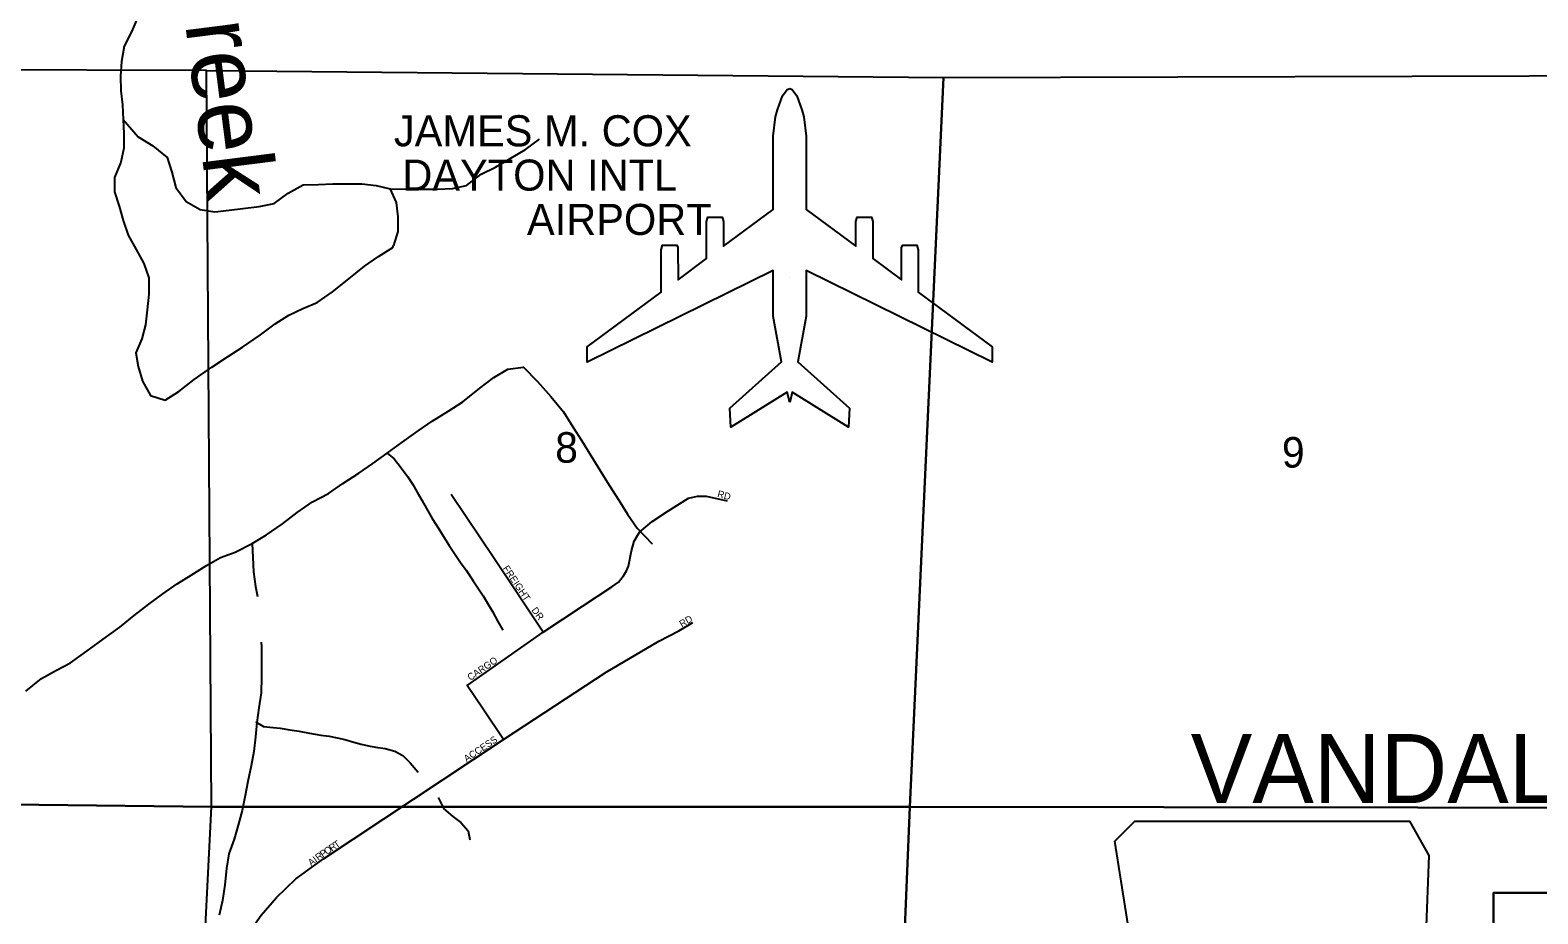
# Model space of a CAD drawing. Extents: x 8.5 to 81.5, y -1.2 to 22.4.
# Drawn here: x 50.033 to 52.1, y 19.722 to 20.934 of the extents above; entities that cross this region are included whole.
import ezdxf

# ---------------------------------------------------------------- set-up
doc = ezdxf.new("R2010")
doc.units = 0
for name, color, linetype in [('GM_X_Airport_Class_1', 7, 'Continuous'), ('GM_X_Airport_Location_Class_1', 7, 'Continuous'), ('GM_X_Airport_Text_Class_1', 7, 'Continuous'), ('GM_X_City_Street', 7, 'Continuous'), ('GM_X_City_Street_Text', 7, 'Continuous'), ('GM_X_Corporation', 7, 'Continuous'), ('GM_X_Corporation_Text', 7, 'Continuous'), ('GM_X_Minor_River', 7, 'Continuous'), ('GM_X_Minor_River_Text', 7, 'Continuous'), ('GM_X_Section', 7, 'Continuous'), ('GM_X_Section_Text', 7, 'Continuous')]:
    doc.layers.add(name, color=color, linetype=linetype)

msp = doc.modelspace()

# ---------------------------------------------------------------- linework, layer by layer
at = {"layer": 'GM_X_Airport_Class_1'}
for points in [[(51.0743, 20.4233), (51.0708, 20.4374), (50.9935, 20.3895), (50.9924, 20.4155), (51.0629, 20.4788), (51.0516, 20.5418), (51.0516, 20.6043), (50.7966, 20.4787), (50.7966, 20.4994), (50.898, 20.5744), (50.898, 20.6327), (50.8998, 20.6389), (50.9194, 20.6389), (50.9208, 20.6358), (50.9212, 20.5915), (50.9604, 20.6205), (50.9604, 20.6714), (50.9621, 20.6776), (50.9818, 20.6776), (50.9836, 20.6714), (50.9836, 20.6377), (51.0516, 20.688), (51.0516, 20.7884), (51.0549, 20.815), (51.0576, 20.8245), (51.0645, 20.8438), (51.0707, 20.8524), (51.0743, 20.8539)], [(51.0743, 20.8539), (51.0779, 20.8524), (51.0842, 20.8438), (51.091, 20.8245), (51.0938, 20.815), (51.0971, 20.7884), (51.0971, 20.688), (51.1651, 20.6377), (51.1651, 20.6714), (51.1669, 20.6776), (51.1865, 20.6776), (51.1883, 20.6714), (51.1883, 20.6205), (51.2275, 20.5915), (51.2279, 20.6358), (51.2293, 20.6389), (51.2489, 20.6389), (51.2507, 20.6327), (51.2507, 20.5744), (51.3521, 20.4994), (51.3521, 20.4787), (51.0971, 20.6043), (51.0971, 20.5418), (51.0857, 20.4788), (51.1563, 20.4155), (51.1552, 20.3895), (51.0779, 20.4374), (51.0743, 20.4233)]]:
    msp.add_lwpolyline(points, dxfattribs=at)
at = {"layer": 'GM_X_Airport_Location_Class_1'}
msp.add_line((51.0743, 20.5941), (51.0743, 20.5941), dxfattribs=at)
at = {"layer": 'GM_X_City_Street'}
for points in [[(50.7364, 20.108), (50.6689, 20.2092), (50.6102, 20.2969)], [(50.8461, 20.1852), (50.8464, 20.1856), (50.8507, 20.1922), (50.8531, 20.1988), (50.8573, 20.2197), (50.8608, 20.2331), (50.8685, 20.2453), (50.8859, 20.2599), (50.9074, 20.274), (50.9355, 20.2918), (50.9481, 20.2947), (50.9597, 20.2947), (50.9886, 20.2882)], [(50.79, 20.1436), (50.8303, 20.1704), (50.8394, 20.1766), (50.8461, 20.1852)], [(50.6539, 20.0027), (50.6319, 20.0352), (50.7364, 20.108), (50.79, 20.1436)], [(50.2878, 19.487), (50.2911, 19.5477), (50.297, 19.6004), (50.3, 19.6155), (50.3147, 19.6606), (50.3265, 19.6876), (50.3493, 19.7201), (50.3704, 19.7441), (50.3969, 19.77), (50.4351, 19.7974), (50.6819, 19.961), (50.8226, 20.0534), (50.895, 20.0956), (50.9225, 20.11), (50.9414, 20.1213)], [(50.6819, 19.961), (50.6539, 20.0027)]]:
    msp.add_lwpolyline(points, dxfattribs=at)
at = {"layer": 'GM_X_Corporation'}
for points in [[(52.2594, 21.0112), (52.2567, 20.8696), (52.2516, 20.8693), (52.2398, 20.8687), (52.2709, 19.9771), (52.217, 19.9752), (52.2177, 19.9558), (52.273, 19.9264), (52.2742, 19.8918), (52.2354, 19.8905), (52.2372, 19.8399), (52.1579, 19.8406), (52.1579, 19.7505), (52.0395, 19.7505), (52.0395, 19.6513), (51.9166, 19.6402), (51.5541, 19.6075), (51.4273, 19.596), (51.3727, 19.5911), (49.9326, 19.461)], [(49.9326, 19.461), (51.3727, 19.5911), (51.3723, 19.612), (51.427, 19.6167), (51.4273, 19.596), (51.5541, 19.6075), (51.5202, 19.8214), (51.5476, 19.8488), (51.9245, 19.8488), (51.9507, 19.8016), (51.9469, 19.6928), (51.9185, 19.6928), (51.9166, 19.6402), (52.0395, 19.6513), (52.0395, 19.7505), (52.1579, 19.7505)]]:
    msp.add_lwpolyline(points, dxfattribs=at)
at = {"layer": 'GM_X_Minor_River'}
for points in [[(50.18, 20.9508), (50.1716, 20.9314), (50.1614, 20.912), (50.1579, 20.8911), (50.1564, 20.8706), (50.1572, 20.8509), (50.1591, 20.8315), (50.1602, 20.8113), (50.161, 20.792), (50.161, 20.7722), (50.1568, 20.7528), (50.1484, 20.732), (50.1484, 20.7122), (50.1545, 20.6924), (50.1602, 20.6727), (50.1671, 20.6526), (50.1781, 20.6332), (50.1884, 20.6138), (50.1952, 20.5941), (50.1952, 20.5717), (50.1929, 20.5504), (50.191, 20.5299), (50.1857, 20.5105), (50.1774, 20.4915), (50.1808, 20.4725), (50.1869, 20.4524), (50.1975, 20.4326), (50.2177, 20.4266), (50.2367, 20.4383), (50.2576, 20.4547), (50.2816, 20.4718), (50.3032, 20.4858), (50.3238, 20.4991), (50.3485, 20.5162), (50.3686, 20.531), (50.3876, 20.5432), (50.4067, 20.5519), (50.4264, 20.5603), (50.4473, 20.5751), (50.4698, 20.5926), (50.4911, 20.6101), (50.5105, 20.6234), (50.5299, 20.6359), (50.531, 20.6386)], [(50.1602, 20.8113), (50.1808, 20.7874), (50.2009, 20.7753), (50.2207, 20.7593), (50.2268, 20.7392), (50.2325, 20.7183), (50.2466, 20.6989), (50.2659, 20.6879), (50.2861, 20.6849), (50.3055, 20.6872), (50.3245, 20.6894), (50.3469, 20.6921), (50.3675, 20.6963), (50.3865, 20.7103), (50.407, 20.7217), (50.4283, 20.7221), (50.4477, 20.7229), (50.4667, 20.7229), (50.4876, 20.7233), (50.507, 20.721), (50.5264, 20.7164), (50.5489, 20.7157), (50.5911, 20.7157), (50.612, 20.7165), (50.631, 20.721), (50.6512, 20.7362), (50.6709, 20.7461), (50.6918, 20.7583), (50.712, 20.77), (50.7314, 20.7845)], [(50.5258, 20.7166), (50.5348, 20.6975), (50.5367, 20.6777), (50.5367, 20.6579), (50.531, 20.6386)], [(50.0268, 20.0273), (50.0481, 20.0448), (50.0687, 20.0562), (50.0881, 20.0661), (50.1139, 20.0847), (50.1329, 20.0984), (50.1557, 20.1151), (50.1755, 20.131), (50.1953, 20.1466), (50.2147, 20.1607), (50.2341, 20.1743), (50.2535, 20.1865), (50.2744, 20.1998), (50.2938, 20.2104), (50.3139, 20.218), (50.3371, 20.2298), (50.3569, 20.2416), (50.3786, 20.2568), (50.3987, 20.2724), (50.42, 20.2868), (50.4417, 20.2982), (50.4614, 20.3119), (50.4835, 20.3263), (50.5025, 20.3396), (50.5223, 20.3537), (50.5424, 20.3681), (50.5649, 20.3841), (50.5839, 20.3974), (50.6067, 20.4118), (50.6261, 20.424), (50.6493, 20.443), (50.6687, 20.4574), (50.6877, 20.4688), (50.7094, 20.4718), (50.7284, 20.4521), (50.7466, 20.4316), (50.7641, 20.4103), (50.7771, 20.3898), (50.7892, 20.3704), (50.8014, 20.3503), (50.8147, 20.329), (50.8269, 20.3097), (50.8398, 20.2891), (50.852, 20.2702), (50.8653, 20.2508), (50.8855, 20.2295), (50.8858, 20.2295)], [(50.5223, 20.3537), (50.5319, 20.346), (50.54, 20.3354), (50.5504, 20.3212), (50.5574, 20.3108), (50.5633, 20.3001), (50.5696, 20.289), (50.5763, 20.2778), (50.584, 20.264), (50.5929, 20.2498), (50.5996, 20.2395), (50.6074, 20.2272), (50.6155, 20.2149), (50.623, 20.2038), (50.6308, 20.193), (50.6404, 20.1785), (50.6475, 20.1677), (50.6538, 20.1581), (50.6601, 20.1481), (50.6667, 20.1363), (50.6741, 20.1228), (50.6811, 20.111)], [(50.3371, 20.2298), (50.3379, 20.2104), (50.339, 20.1907), (50.3417, 20.1706), (50.3442, 20.1572)], [(50.3495, 20.0946), (50.3497, 20.0885), (50.3501, 20.0661), (50.3497, 20.0464), (50.3493, 20.0251), (50.3463, 20.0046), (50.3436, 19.9841), (50.3417, 19.9647), (50.3394, 19.9445), (50.3356, 19.9248), (50.3311, 19.9031), (50.3276, 19.8842), (50.3235, 19.8636), (50.3181, 19.8435), (50.3124, 19.8241), (50.3052, 19.804), (50.3018, 19.7839), (50.2995, 19.7618), (50.2965, 19.7402), (50.2919, 19.7201)], [(50.3436, 19.9841), (50.3425, 19.9848), (50.3526, 19.9789), (50.3659, 19.9772), (50.3754, 19.9763), (50.3887, 19.9742), (50.4016, 19.9724), (50.4156, 19.9695), (50.4311, 19.967), (50.4425, 19.9653), (50.4535, 19.9632), (50.4641, 19.9608), (50.4765, 19.9575), (50.4864, 19.9547), (50.4966, 19.9523), (50.5064, 19.9506), (50.5193, 19.9485), (50.5329, 19.9448), (50.5439, 19.939), (50.5536, 19.9289), (50.5648, 19.9162)], [(50.592, 19.8816), (50.6001, 19.8659), (50.6121, 19.8555), (50.6233, 19.8473), (50.6334, 19.8357), (50.6355, 19.8232)]]:
    msp.add_lwpolyline(points, dxfattribs=at)
at = {"layer": 'GM_X_Section'}
for points in [[(49.4527, 19.8781), (50.2812, 19.8687), (50.2747, 20.8786), (49.4527, 20.8809)], [(49.4527, 18.8647), (50.2509, 18.8543), (50.2547, 19.342), (50.2812, 19.8687), (49.4527, 19.8781)]]:
    msp.add_lwpolyline(points, dxfattribs=at)
for points in [[(51.2854, 20.8688), (51.2391, 19.8686), (50.2812, 19.8687), (50.2747, 20.8786)], [(52.2493, 20.8716), (52.2803, 20.0166), (52.284, 19.8673), (51.2391, 19.8686), (51.2854, 20.8688)], [(51.2391, 19.8686), (51.2184, 19.3702), (51.2202, 18.8578), (50.2509, 18.8543), (50.2547, 19.342), (50.2812, 19.8687)], [(52.284, 19.8673), (52.2219, 19.2023), (52.2136, 18.8983), (51.6895, 18.8611), (51.2202, 18.8578), (51.2184, 19.3702), (51.2391, 19.8686)]]:
    msp.add_lwpolyline(points, close=True, dxfattribs=at)

# ---------------------------------------------------------------- texts
at = {"layer": 'GM_X_Airport_Text_Class_1'}
for s, height, p in [('JAMES M. COX', 0.042614, (50.5315, 20.7746)), ('DAYTON INTL', 0.042614, (50.5431, 20.7138)), ('AIRPORT', 0.04261, (50.714, 20.653))]:
    msp.add_text(s, height=height, rotation=0, dxfattribs=at).set_placement(p)
at = {"layer": 'GM_X_City_Street_Text'}
for s, rotation, p in [('RD', 344.4709, (50.9744, 20.2939)), ('FREIGHT', 303.9569, (50.6804, 20.1957)), ('DR', 306.2589, (50.7196, 20.1382)), ('RD', 30.4639, (50.9264, 20.1145)), ('CARGO', 34.3299, (50.6363, 20.0411)), ('ACCESS', 33.9963, (50.6313, 19.9295)), ('P', 34.213, (50.434, 19.7987)), ('O', 33.7204, (50.4395, 19.8024)), ('R', 33.6968, (50.4464, 19.807)), ('T', 33.6825, (50.4526, 19.8112)), ('A', 36.3584, (50.4179, 19.7869)), ('I', 36.3102, (50.4246, 19.7919)), ('R', 35.8934, (50.4279, 19.7943))]:
    msp.add_text(s, height=0.00947, rotation=rotation, dxfattribs=at).set_placement(p)
at = {"layer": 'GM_X_Corporation_Text'}
msp.add_text('VANDALIA', height=0.0947, rotation=0, dxfattribs=at).set_placement((51.6243, 19.8737))
at = {"layer": 'GM_X_Minor_River_Text'}
msp.add_text('Creek', height=0.09466, rotation=277.2201, dxfattribs=at).set_placement((50.2337, 21.0334))
at = {"layer": 'GM_X_Section_Text'}
for s, p in [('8', (50.7527, 20.3406)), ('9', (51.7494, 20.3339))]:
    msp.add_text(s, height=0.0419, rotation=0, dxfattribs=at).set_placement(p)

doc.saveas('drawing.dxf')
